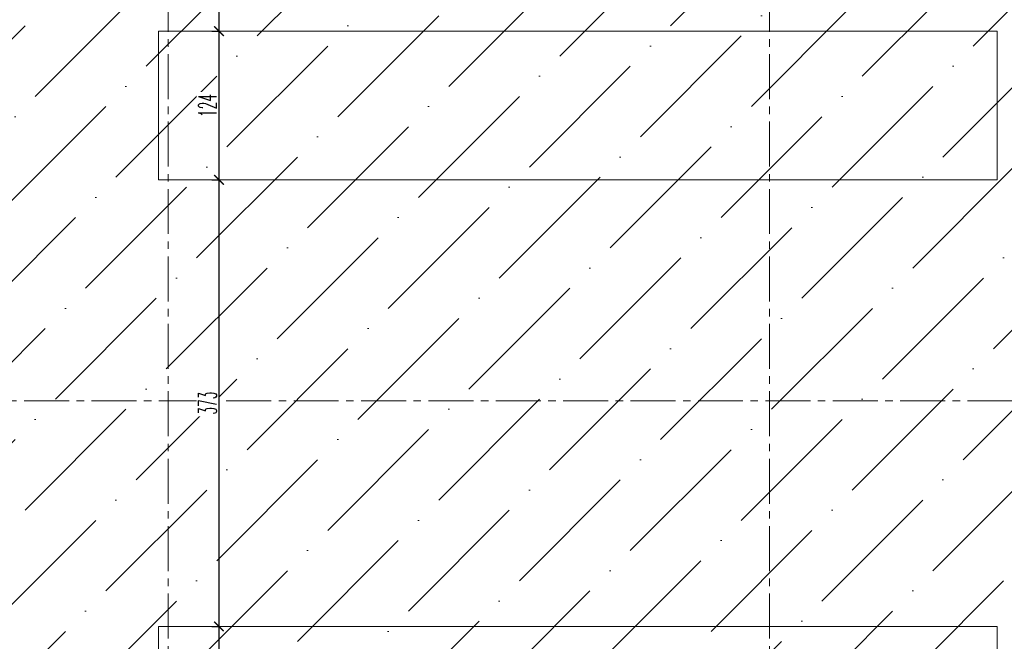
# Model space of a CAD drawing. Header units: millimetres. Extents: x -604189 to 881711, y -381903 to -7297.
# Tile 952 of 1056: x -548008 to -539790, y -176650 to -171464. Entities that reach past the tile are written whole.
import ezdxf

# ---------------------------------------------------------------- set-up
doc = ezdxf.new("R2010")
doc.units = ezdxf.units.MM
doc.header["$LTSCALE"] = 100
doc.linetypes.add('ACAD_ISO04W100', pattern=[30.5, 24, -3, 0.5, -3])
doc.linetypes.add('CENTER2', pattern=[1.125, 0.75, -0.125, 0.125, -0.125])
doc.layers.get('Defpoints').update_dxf_attribs({"color": 30})
doc.layers.add('OPIS', color=7, linetype='Continuous')
doc.layers.add('osie', color=24, linetype='ACAD_ISO04W100', lineweight=5)
doc.layers.add('strop osie', color=80, linetype='ACAD_ISO04W100', lineweight=5)
doc.styles.get("Standard").update_dxf_attribs({"font": 'romans.shx', "width": 0.5})
doc.dimstyles.new('1 50', dxfattribs={"dimtxt": 150, "dimasz": 80, "dimexe": 1, "dimexo": 1, "dimgap": 20, "dimtad": 1, "dimdec": 0, "dimlfac": 0.1, "dimtxsty": 'Standard', "dimblk": 'ARCHTICK', "dimcen": 200, "dimclrd": 2, "dimadec": 1, "dimazin": 0, "dimtfac": 1, "dimtdec": 0, "dimtmove": 0, "dimatfit": 3, "dimldrblk": 'ARCHTICK', "dimfxl": 120, "dimfxlon": 1, "dimtfill": 1, "dimarcsym": 0})

# ---------------------------------------------------------------- blocks, each defined once
blk = doc.blocks.new('_ArchTick')
at = {"layer": 'strop osie', "color": 0, "const_width": 0.15}
blk.add_lwpolyline([(-0.5, -0.5), (0.5, 0.5)], dxfattribs=at)
blk = doc.blocks.new('*D3283')
at = {"layer": 'Defpoints', "color": 0, "linetype": 'ByBlock', "lineweight": 5, "transparency": 16777216}
for p in [(-549860.2, -159420.3), (-548544.1, -179490.3), (-536848.9, -179490.3)]:
    blk.add_point(p, dxfattribs=at)
at = {"layer": 'OPIS', "color": 0, "linetype": 'Continuous', "lineweight": -2, "transparency": 16777216}
for p, q in [((-548604.1, -159420.3), (-548543.1, -159420.3)), ((-548484.1, -179490.3), (-548545.1, -179490.3))]:
    blk.add_line(p, q, dxfattribs=at)
at = {"layer": 'OPIS', "color": 2, "lineweight": -2, "transparency": 16777216}
blk.add_line((-548544.1, -159420.3), (-548544.1, -179490.3), dxfattribs=at)
at = {"layer": 'OPIS', "color": 2, "linetype": 'ByBlock', "lineweight": -2, "transparency": 16777216, "xscale": 80, "yscale": 80, "zscale": 80}
for p, rotation in [((-548544.1, -159420.3), 90), ((-548544.1, -179490.3), 270)]:
    blk.add_blockref('_ArchTick', p, dxfattribs=dict(at, rotation=rotation))
at = {"layer": 'OPIS', "color": 0, "linetype": 'ByBlock', "lineweight": 13, "transparency": 16777216, "insert": (-548639.1, -169455.3), "char_height": 150, "attachment_point": 5, "rotation": 90, "bg_fill": 3, "box_fill_scale": 1.1, "bg_fill_color": 256, "bg_fill_true_color": 13158600, "bg_fill_transparency": 0}
blk.add_mtext('2007', dxfattribs=at)
blk = doc.blocks.new('*D3360')
at = {"layer": 'Defpoints', "color": 0, "linetype": 'ByBlock', "lineweight": 5, "transparency": 16777216}
for p in [(-546848.9, -167835.3), (-546768.9, -171560.3), (-546345.2, -171560.3)]:
    blk.add_point(p, dxfattribs=at)
at = {"layer": 'OPIS', "color": 0, "linetype": 'Continuous', "lineweight": -2, "transparency": 16777216}
for p, q in [((-546405.2, -167835.3), (-546344.2, -167835.3)), ((-546405.2, -171560.3), (-546344.2, -171560.3))]:
    blk.add_line(p, q, dxfattribs=at)
at = {"layer": 'OPIS', "color": 2, "lineweight": -2, "transparency": 16777216}
blk.add_line((-546345.2, -167835.3), (-546345.2, -171560.3), dxfattribs=at)
at = {"layer": 'OPIS', "color": 2, "linetype": 'ByBlock', "lineweight": -2, "transparency": 16777216, "xscale": 80, "yscale": 80, "zscale": 80}
for p, rotation in [((-546345.2, -167835.3), 90), ((-546345.2, -171560.3), 270)]:
    blk.add_blockref('_ArchTick', p, dxfattribs=dict(at, rotation=rotation))
at = {"layer": 'OPIS', "color": 0, "linetype": 'ByBlock', "lineweight": 5, "transparency": 16777216, "insert": (-546440.2, -169697.8), "char_height": 150, "attachment_point": 5, "rotation": 90, "bg_fill": 3, "box_fill_scale": 1.1, "bg_fill_color": 256, "bg_fill_true_color": 13158600, "bg_fill_transparency": 0}
blk.add_mtext('373', dxfattribs=at)
blk = doc.blocks.new('*D3361')
at = {"layer": 'Defpoints', "color": 0, "linetype": 'ByBlock', "lineweight": 5, "transparency": 16777216}
for p in [(-546768.9, -171560.3), (-546768.9, -172800.3), (-546345.2, -172800.3)]:
    blk.add_point(p, dxfattribs=at)
at = {"layer": 'OPIS', "color": 0, "linetype": 'Continuous', "lineweight": -2, "transparency": 16777216}
for p, q in [((-546405.2, -171560.3), (-546344.2, -171560.3)), ((-546405.2, -172800.3), (-546344.2, -172800.3))]:
    blk.add_line(p, q, dxfattribs=at)
at = {"layer": 'OPIS', "color": 2, "lineweight": -2, "transparency": 16777216}
blk.add_line((-546345.2, -171560.3), (-546345.2, -172800.3), dxfattribs=at)
at = {"layer": 'OPIS', "color": 2, "linetype": 'ByBlock', "lineweight": -2, "transparency": 16777216, "xscale": 80, "yscale": 80, "zscale": 80}
for p, rotation in [((-546345.2, -171560.3), 90), ((-546345.2, -172800.3), 270)]:
    blk.add_blockref('_ArchTick', p, dxfattribs=dict(at, rotation=rotation))
at = {"layer": 'OPIS', "color": 0, "linetype": 'ByBlock', "lineweight": 5, "transparency": 16777216, "insert": (-546440.2, -172180.3), "char_height": 150, "attachment_point": 5, "rotation": 90, "bg_fill": 3, "box_fill_scale": 1.1, "bg_fill_color": 256, "bg_fill_true_color": 13158600, "bg_fill_transparency": 0}
blk.add_mtext('124', dxfattribs=at)
blk = doc.blocks.new('*D3362')
at = {"layer": 'Defpoints', "color": 0, "linetype": 'ByBlock', "lineweight": 5, "transparency": 16777216}
for p in [(-546768.9, -172800.3), (-546848.9, -176525.3), (-546345.2, -176525.3)]:
    blk.add_point(p, dxfattribs=at)
at = {"layer": 'OPIS', "color": 0, "linetype": 'Continuous', "lineweight": -2, "transparency": 16777216}
for p, q in [((-546405.2, -172800.3), (-546344.2, -172800.3)), ((-546405.2, -176525.3), (-546344.2, -176525.3))]:
    blk.add_line(p, q, dxfattribs=at)
at = {"layer": 'OPIS', "color": 2, "lineweight": -2, "transparency": 16777216}
blk.add_line((-546345.2, -172800.3), (-546345.2, -176525.3), dxfattribs=at)
at = {"layer": 'OPIS', "color": 2, "linetype": 'ByBlock', "lineweight": -2, "transparency": 16777216, "xscale": 80, "yscale": 80, "zscale": 80}
for p, rotation in [((-546345.2, -172800.3), 90), ((-546345.2, -176525.3), 270)]:
    blk.add_blockref('_ArchTick', p, dxfattribs=dict(at, rotation=rotation))
at = {"layer": 'OPIS', "color": 0, "linetype": 'ByBlock', "lineweight": 5, "transparency": 16777216, "insert": (-546440.2, -174662.8), "char_height": 150, "attachment_point": 5, "rotation": 90, "bg_fill": 3, "box_fill_scale": 1.1, "bg_fill_color": 256, "bg_fill_true_color": 13158600, "bg_fill_transparency": 0}
blk.add_mtext('373', dxfattribs=at)
blk = doc.blocks.new('*D3363')
at = {"layer": 'Defpoints', "color": 0, "linetype": 'ByBlock', "lineweight": 5, "transparency": 16777216}
for p in [(-546848.9, -176525.3), (-546848.9, -177765.3), (-546345.2, -177765.3)]:
    blk.add_point(p, dxfattribs=at)
at = {"layer": 'OPIS', "color": 0, "linetype": 'Continuous', "lineweight": -2, "transparency": 16777216}
for p, q in [((-546405.2, -176525.3), (-546344.2, -176525.3)), ((-546405.2, -177765.3), (-546344.2, -177765.3))]:
    blk.add_line(p, q, dxfattribs=at)
at = {"layer": 'OPIS', "color": 2, "lineweight": -2, "transparency": 16777216}
blk.add_line((-546345.2, -176525.3), (-546345.2, -177765.3), dxfattribs=at)
at = {"layer": 'OPIS', "color": 2, "linetype": 'ByBlock', "lineweight": -2, "transparency": 16777216, "xscale": 80, "yscale": 80, "zscale": 80}
for p, rotation in [((-546345.2, -176525.3), 90), ((-546345.2, -177765.3), 270)]:
    blk.add_blockref('_ArchTick', p, dxfattribs=dict(at, rotation=rotation))
at = {"layer": 'OPIS', "color": 0, "linetype": 'ByBlock', "lineweight": 5, "transparency": 16777216, "insert": (-546440.2, -177145.3), "char_height": 150, "attachment_point": 5, "rotation": 90, "bg_fill": 3, "box_fill_scale": 1.1, "bg_fill_color": 256, "bg_fill_true_color": 13158600, "bg_fill_transparency": 0}
blk.add_mtext('124', dxfattribs=at)

msp = doc.modelspace()

# ---------------------------------------------------------------- hatches: boundary and pattern name
at = {"layer": 'OPIS', "linetype": 'ByBlock', "lineweight": 9}
h = msp.add_hatch(dxfattribs=at)
h.set_pattern_fill('ANSI36', color=0, scale=150)
h.set_pattern_definition([(45, (-306927.96, 32475.8), (252.5697, 926.0889), [1190.625, -238.125, 0, -238.125])])
h.paths.add_polyline_path([(-556073.9, -159870.3), (-556073.9, -161086.4), (-553567.2, -161086.4), (-553567.2, -159870.3)], flags=17)
h.paths.add_polyline_path([(-552198.9, -159870.3), (-553567.2, -159870.3), (-553567.2, -161086.4), (-556073.9, -161086.4), (-556073.9, -159870.3), (-556159.6, -159870.3), (-558143.9, -159870.3), (-558143.9, -160550.3), (-558143.9, -166895.3), (-553898.9, -166895.3), (-553898.9, -166928.7), (-553798.9, -166928.7, -0.267949), (-553348.9, -166149.3), (-553348.9, -165917.8, -0.414214), (-553691.9, -165574.9, -1), (-553006, -165574.9, -0.414214), (-553348.9, -165917.8), (-553348.9, -166149.3, 0.267949), (-553798.9, -166928.7), (-553798.9, -166988.7), (-553898.9, -166988.7), (-553898.9, -167020.3), (-552798.9, -167020.3), (-552798.9, -166988.7), (-552898.9, -166988.7), (-552898.9, -166928.7), (-552798.9, -166928.7), (-552798.9, -166895.3), (-552198.9, -166895.3)])
h.paths.add_polyline_path([(-536848.9, -159870.3), (-551668.9, -159870.3), (-551668.9, -164595.3), (-551664, -164595.3), (-551664, -164835.3), (-551667.3, -174525.3), (-551664, -174525.3), (-551664, -174765.3), (-551668.9, -179490.3), (-546884, -179490.3), (-546884, -179490.3), (-546644, -179490.3), (-541864, -179490.3), (-541864, -179490.3), (-541624, -179490.3), (-536848.9, -179490.3)])
h.paths.add_polyline_path([(-557762.3, -163516.7), (-557762.3, -163248.9), (-557987.3, -163248.9), (-557987.3, -163516.7)], flags=24)
h.paths.add_polyline_path([(-558062.4, -162687.2), (-557524.5, -162687.2), (-557524.5, -162462.2), (-558062.4, -162462.2)], flags=24)
h.paths.add_polyline_path([(-555574.2, -163637.7), (-555059.1, -163637.7), (-555059.1, -163538.3), (-555574.2, -163538.3)], flags=24)
h.paths.add_polyline_path([(-555574.1, -163527.7), (-555099, -163527.7), (-555099, -163428.4), (-555574.1, -163428.4)], flags=24)
h.paths.add_polyline_path([(-555976.2, -163645.1), (-555589.8, -163645.1), (-555589.8, -163529.8), (-555976.2, -163529.8)], flags=24)
h.paths.add_polyline_path([(-555935.6, -163533.4), (-555753.7, -163533.4), (-555753.7, -163435.4), (-555935.6, -163435.4)], flags=24)

# ---------------------------------------------------------------- linework, layer by layer
at = {"layer": 'OPIS', "color": 0, "linetype": 'ByBlock', "lineweight": 13}
for points in [[(-546848.9, -171560.3), (-539848.9, -171560.3), (-539848.9, -172800.3), (-546848.9, -172800.3)], [(-546848.9, -176525.3), (-539848.9, -176525.3), (-539848.9, -177765.3), (-546848.9, -177765.3)]]:
    msp.add_lwpolyline(points, close=True, dxfattribs=at)
at = {"layer": 'osie', "color": 0, "linetype": 'CENTER2', "ltscale": 5}
msp.add_lwpolyline([(-551908.9, -174645.3), (-532880.3, -174645.3)], dxfattribs=at)

# ---------------------------------------------------------------- next in the draw order: dimensions: what is measured, and where the dimension line sits
at = {"layer": 'OPIS', "color": 0, "linetype": 'ByBlock', "lineweight": 13}
dim = msp.add_linear_dim(base=(-548544.1, -179490.3), p1=(-549860.2, -159420.3), p2=(-536848.9, -179490.3), angle=90, dimstyle='1 50', override={"dimfxl": 60, "dimarcsym": 1}, dxfattribs=at)
dim.commit()
dim.dimension.update_dxf_attribs({"geometry": '*D3283', "text_midpoint": (-548639.1, -169455.3)})

# ---------------------------------------------------------------- next in the draw order: linework, layer by layer
at = {"layer": 'osie', "color": 0, "linetype": 'CENTER2', "ltscale": 5}
for points in [[(-546768.9, -155439.5), (-546768.9, -181399.1)], [(-541748.9, -155439.5), (-541748.9, -181399.1)]]:
    msp.add_lwpolyline(points, dxfattribs=at)

# ---------------------------------------------------------------- next in the draw order: dimensions: what is measured, and where the dimension line sits
at = {"layer": 'OPIS', "color": 0, "linetype": 'ByBlock', "lineweight": 5}
dim = msp.add_linear_dim(base=(-546345.1536603, -171560.3130097), p1=(-546848.9352663, -167835.3130097), p2=(-546768.9234403, -171560.3130097), angle=90, dimstyle='1 50', override={"dimtmove": 1, "dimfxl": 60, "dimarcsym": 1}, dxfattribs=at)
dim.commit()
dim.dimension.update_dxf_attribs({"geometry": '*D3360', "text_midpoint": (-546440.1536603, -169697.8130097)})

# ---------------------------------------------------------------- next in the draw order: dimensions: what is measured, and where the dimension line sits
dim = msp.add_linear_dim(base=(-546345.2, -172800.3), p1=(-546768.9, -171560.3), p2=(-546768.9, -172800.3), angle=90, dimstyle='1 50', override={"dimtmove": 1, "dimfxl": 60, "dimarcsym": 1}, dxfattribs=at)
dim.commit()
dim.dimension.update_dxf_attribs({"geometry": '*D3361', "text_midpoint": (-546440.2, -172180.3)})

# ---------------------------------------------------------------- next in the draw order: dimensions: what is measured, and where the dimension line sits
dim = msp.add_linear_dim(base=(-546345.1536603, -176525.3130097), p1=(-546768.9229695, -172800.3130097), p2=(-546848.9352663, -176525.3130097), angle=90, dimstyle='1 50', override={"dimtmove": 1, "dimfxl": 60, "dimarcsym": 1}, dxfattribs=at)
dim.commit()
dim.dimension.update_dxf_attribs({"geometry": '*D3362', "text_midpoint": (-546440.1536603, -174662.8130097)})

# ---------------------------------------------------------------- next in the draw order: dimensions: what is measured, and where the dimension line sits
dim = msp.add_linear_dim(base=(-546345.2, -177765.3), p1=(-546848.9, -176525.3), p2=(-546848.9, -177765.3), angle=90, dimstyle='1 50', override={"dimtmove": 1, "dimfxl": 60, "dimarcsym": 1}, dxfattribs=at)
dim.commit()
dim.dimension.update_dxf_attribs({"geometry": '*D3363', "text_midpoint": (-546440.2, -177145.3)})

doc.saveas('drawing.dxf')
